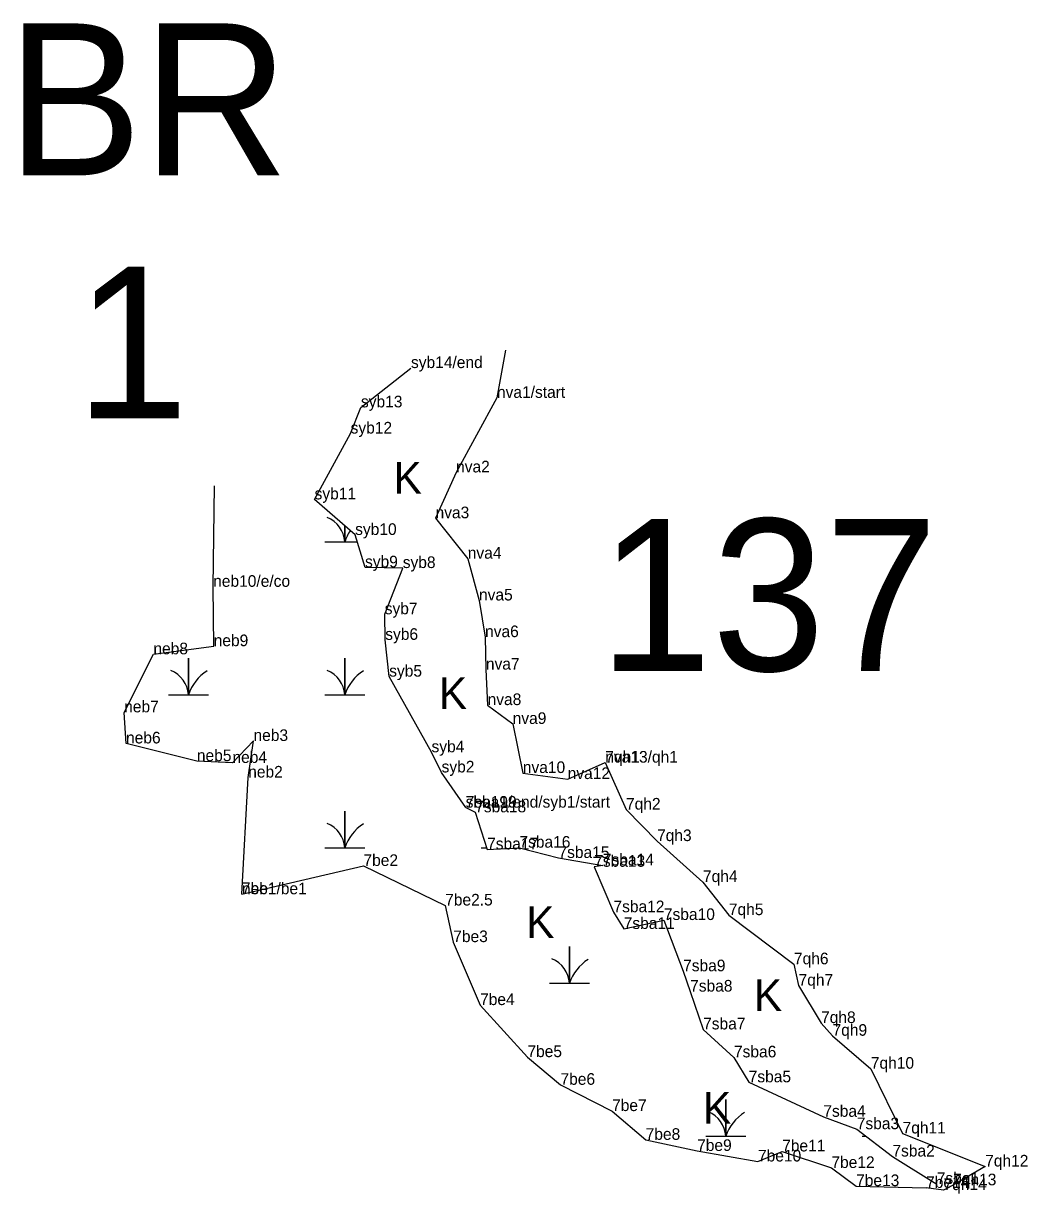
# Model space of a CAD drawing. Extents: x 2072529 to 2268796, y 436423 to 470397.
# Drawn here: x 2162217 to 2162649, y 440846 to 441349 of the extents above; entities that cross this region are included whole.
import ezdxf

# ---------------------------------------------------------------- set-up
doc = ezdxf.new("R2010")
doc.units = 0
for name, color, linetype in [('Default', 7, 'Continuous'), ('Exist Environmental Wetland Boundary', 7, 'Continuous'), ('Exist Environmental Wetland Boundary Cogo Comment', 7, 'Continuous'), ('Exist Environmental Wetland Boundary Cogo Point CELL', 7, 'Continuous'), ('Exist Hydro Jurisdictional Stream or Body of Water NEU Mitigable', 7, 'Continuous'), ('Exist Hydro Jurisdictional Stream or Body of Water NEU Mitigable Cogo Comment', 7, 'Continuous'), ('Exist Hydro Swamp or Marsh', 7, 'Continuous')]:
    doc.layers.add(name, color=color, linetype=linetype)

msp = doc.modelspace()

# ---------------------------------------------------------------- linework, layer by layer
at = {"layer": 'Exist Environmental Wetland Boundary'}
for points in [[(2162424.52, 441208.43), (2162420.88, 441187.86), (2162403.29, 441155.81), (2162394.47, 441136.1), (2162408.32, 441118.71), (2162413.16, 441100.74), (2162415.76, 441084.97), (2162416.12, 441071.01), (2162416.86, 441055.75), (2162427.64, 441047.64), (2162432, 441026.55), (2162451.3, 441023.96), (2162467.48, 441031.01)], [(2162311.18, 440974.42), (2162313.88, 441024.6), (2162316.16, 441040.32), (2162307.1, 441030.9), (2162291.81, 441031.64), (2162261.34, 441039.27), (2162260.53, 441052.64), (2162273.11, 441077.59), (2162299.04, 441081.09), (2162298.81, 441106.61), (2162299.41, 441150.05)], [(2162467.48, 441031.01), (2162476.39, 441010.82), (2162489.74, 440997.27), (2162509.49, 440979.67), (2162520.63, 440965.44), (2162548.63, 440944.3), (2162550.62, 440935.13), (2162560.29, 440919.03), (2162565.23, 440913.57), (2162581.7, 440899.4), (2162595.36, 440871.55), (2162630.87, 440857.34), (2162617.1, 440849.26), (2162612.96, 440847.21), (2162605.47, 440848.15)], [(2162311.18, 440974.42), (2162363.46, 440986.58), (2162398.6, 440969.58), (2162402.08, 440953.83), (2162413.62, 440926.76), (2162433.98, 440904.39), (2162448.21, 440892.48), (2162470.4, 440881.19), (2162484.85, 440868.81), (2162506.98, 440864.03), (2162533.16, 440859.51), (2162543.55, 440863.83), (2162564.73, 440856.71), (2162575.36, 440848.91), (2162605.47, 440848.15)]]:
    msp.add_lwpolyline(points, dxfattribs=at)
at = {"layer": 'Exist Environmental Wetland Boundary Cogo Point CELL'}
for p, q in [((2162383.9, 441200.68), (2162383.9, 441200.68)), ((2162362.38, 441183.78), (2162362.38, 441183.78)), ((2162420.88, 441187.86), (2162420.88, 441187.86)), ((2162357.94, 441172.54), (2162357.94, 441172.54)), ((2162403.29, 441155.81), (2162403.29, 441155.81)), ((2162342.43, 441144.2), (2162342.43, 441144.2)), ((2162394.47, 441136.1), (2162394.47, 441136.1)), ((2162359.88, 441128.92), (2162359.88, 441128.92)), ((2162408.32, 441118.71), (2162408.32, 441118.71)), ((2162364.13, 441114.97), (2162364.13, 441114.97)), ((2162380.35, 441114.69), (2162380.35, 441114.69)), ((2162298.81, 441106.61), (2162298.81, 441106.61)), ((2162413.16, 441100.74), (2162413.16, 441100.74)), ((2162372.6, 441094.83), (2162372.6, 441094.83)), ((2162372.83, 441083.8), (2162372.83, 441083.8)), ((2162415.76, 441084.97), (2162415.76, 441084.97)), ((2162273.11, 441077.59), (2162273.11, 441077.59)), ((2162299.04, 441081.09), (2162299.04, 441081.09)), ((2162374.52, 441068), (2162374.52, 441068)), ((2162416.12, 441071.01), (2162416.12, 441071.01)), ((2162260.53, 441052.64), (2162260.53, 441052.64)), ((2162416.86, 441055.75), (2162416.86, 441055.75)), ((2162427.64, 441047.64), (2162427.64, 441047.64)), ((2162261.34, 441039.27), (2162261.34, 441039.27)), ((2162316.16, 441040.32), (2162316.16, 441040.32)), ((2162392.74, 441035.48), (2162392.74, 441035.48)), ((2162291.81, 441031.64), (2162291.81, 441031.64)), ((2162307.1, 441030.9), (2162307.1, 441030.9)), ((2162467.48, 441031.01), (2162467.48, 441031.01)), ((2162467.48, 441031.01), (2162467.48, 441031.01)), ((2162313.88, 441024.6), (2162313.88, 441024.6)), ((2162397.07, 441026.79), (2162397.07, 441026.79)), ((2162432, 441026.55), (2162432, 441026.55)), ((2162451.3, 441023.96), (2162451.3, 441023.96)), ((2162407.42, 441011.66), (2162407.42, 441011.66)), ((2162407.42, 441011.66), (2162407.42, 441011.66)), ((2162411.53, 441009.65), (2162411.53, 441009.65)), ((2162476.39, 441010.82), (2162476.39, 441010.82)), ((2162489.74, 440997.27), (2162489.74, 440997.27)), ((2162416.63, 440993.68), (2162416.63, 440993.68)), ((2162430.53, 440994.44), (2162430.53, 440994.44)), ((2162447.33, 440990.02), (2162447.33, 440990.02)), ((2162466.44, 440986.84), (2162466.44, 440986.84)), ((2162363.46, 440986.58), (2162363.46, 440986.58)), ((2162462.71, 440986.23), (2162462.71, 440986.23)), ((2162509.49, 440979.67), (2162509.49, 440979.67)), ((2162311.18, 440974.42), (2162311.18, 440974.42)), ((2162311.18, 440974.42), (2162311.18, 440974.42)), ((2162398.6, 440969.58), (2162398.6, 440969.58)), ((2162470.99, 440966.69), (2162470.99, 440966.69)), ((2162492.68, 440963.34), (2162492.68, 440963.34)), ((2162520.63, 440965.44), (2162520.63, 440965.44)), ((2162475.4, 440959.5), (2162475.4, 440959.5)), ((2162402.08, 440953.83), (2162402.08, 440953.83)), ((2162548.63, 440944.3), (2162548.63, 440944.3)), ((2162500.94, 440941.29), (2162500.94, 440941.29)), ((2162503.97, 440932.57), (2162503.97, 440932.57)), ((2162550.62, 440935.13), (2162550.62, 440935.13)), ((2162413.62, 440926.76), (2162413.62, 440926.76)), ((2162509.54, 440916.29), (2162509.54, 440916.29)), ((2162560.29, 440919.03), (2162560.29, 440919.03)), ((2162565.23, 440913.57), (2162565.23, 440913.57)), ((2162433.98, 440904.39), (2162433.98, 440904.39)), ((2162522.83, 440904.27), (2162522.83, 440904.27)), ((2162581.7, 440899.4), (2162581.7, 440899.4)), ((2162448.21, 440892.48), (2162448.21, 440892.48)), ((2162529.16, 440893.55), (2162529.16, 440893.55)), ((2162470.4, 440881.19), (2162470.4, 440881.19)), ((2162561.27, 440878.71), (2162561.27, 440878.71)), ((2162575.64, 440873.39), (2162575.64, 440873.39)), ((2162595.36, 440871.55), (2162595.36, 440871.55)), ((2162484.85, 440868.81), (2162484.85, 440868.81)), ((2162506.98, 440864.03), (2162506.98, 440864.03)), ((2162543.55, 440863.83), (2162543.55, 440863.83)), ((2162590.97, 440861.64), (2162590.97, 440861.64)), ((2162533.16, 440859.51), (2162533.16, 440859.51)), ((2162564.73, 440856.71), (2162564.73, 440856.71)), ((2162630.87, 440857.34), (2162630.87, 440857.34)), ((2162575.36, 440848.91), (2162575.36, 440848.91)), ((2162605.47, 440848.15), (2162605.47, 440848.15)), ((2162610.05, 440849.82), (2162610.05, 440849.82)), ((2162612.96, 440847.21), (2162612.96, 440847.21)), ((2162617.1, 440849.26), (2162617.1, 440849.26))]:
    msp.add_line(p, q, dxfattribs=at)
at = {"layer": 'Exist Hydro Jurisdictional Stream or Body of Water NEU Mitigable'}
for points in [[(2162407.42, 441011.66), (2162397.07, 441026.79), (2162392.74, 441035.48), (2162374.52, 441068), (2162372.83, 441083.8), (2162372.6, 441094.83), (2162380.35, 441114.69), (2162364.13, 441114.97), (2162359.88, 441128.92), (2162342.43, 441144.2), (2162357.94, 441172.54), (2162362.38, 441183.78), (2162383.9, 441200.68)], [(2162407.42, 441011.66), (2162411.53, 441009.65), (2162416.63, 440993.68), (2162430.53, 440994.44), (2162447.33, 440990.02), (2162466.44, 440986.84), (2162462.71, 440986.23), (2162470.99, 440966.69), (2162475.4, 440959.5), (2162492.68, 440963.34), (2162500.94, 440941.29), (2162503.97, 440932.57), (2162509.54, 440916.29), (2162522.83, 440904.27), (2162529.16, 440893.55), (2162561.27, 440878.71), (2162575.64, 440873.39), (2162590.97, 440861.64), (2162610.05, 440849.82)]]:
    msp.add_lwpolyline(points, dxfattribs=at)
at = {"layer": 'Exist Hydro Swamp or Marsh'}
for points in [[(2162346.84, 441126.01), (2162355.44, 441126.01), (2162355.44, 441132.81)], [(2162355.44, 441132.81), (2162355.44, 441126.01), (2162360.77, 441126.01)], [(2162279.59, 441060.21), (2162288.19, 441060.21), (2162288.19, 441075.99), (2162288.19, 441060.21), (2162296.79, 441060.21)], [(2162346.84, 441060.21), (2162355.44, 441060.21), (2162355.44, 441075.99), (2162355.44, 441060.21), (2162364.04, 441060.21)], [(2162346.84, 440994.41), (2162355.44, 440994.41), (2162355.44, 441010.19), (2162355.44, 440994.41), (2162364.04, 440994.41)], [(2162414.09, 440994.41), (2162416.39, 440994.41)], [(2162443.5, 440936.17), (2162452.1, 440936.17), (2162452.1, 440951.95), (2162452.1, 440936.17), (2162460.7, 440936.17)], [(2162510.75, 440870.37), (2162519.35, 440870.37), (2162519.35, 440886.15), (2162519.35, 440870.37), (2162527.95, 440870.37)], [(2162578, 440870.37), (2162579.58, 440870.37)]]:
    msp.add_lwpolyline(points, dxfattribs=at)
for centre, radius, start, end in [((2162343.18, 441125.12), 12.3, 4.1403, 67.535), ((2162373.68, 441119.95), 19.22, 145.8011, 161.6222), ((2162275.93, 441059.32), 12.3, 4.1403, 67.535), ((2162306.43, 441054.15), 19.22, 122.1274, 161.6222), ((2162343.18, 441059.32), 12.3, 4.1403, 67.535), ((2162373.68, 441054.15), 19.22, 122.1274, 161.6222), ((2162343.18, 440993.52), 12.3, 4.1403, 67.535), ((2162373.68, 440988.35), 19.22, 122.1274, 161.6222), ((2162439.83, 440935.28), 12.3, 4.1403, 67.535), ((2162470.34, 440930.11), 19.22, 122.1274, 161.6222), ((2162507.08, 440869.48), 12.3, 4.1403, 67.535), ((2162537.59, 440864.31), 19.22, 122.1274, 161.6222)]:
    msp.add_arc(centre, radius, start, end, dxfattribs=at)

# ---------------------------------------------------------------- texts
at = {"layer": 'Default'}
for s, p in [('BR', (2162210.02, 441283.55)), ('1', (2162239.58, 441179)), ('137', (2162464.76, 441070.48))]:
    msp.add_text(s, height=65.34, dxfattribs=at).set_placement(p)
at = {"layer": 'Exist Environmental Wetland Boundary Cogo Comment'}
for s, p in [('nva1/start', (2162420.88, 441187.86)), ('nva2', (2162403.29, 441155.81)), ('nva3', (2162394.47, 441136.1)), ('nva4', (2162408.32, 441118.71)), ('neb10/e/co', (2162298.81, 441106.61)), ('nva5', (2162413.16, 441100.74)), ('nva6', (2162415.76, 441084.97)), ('neb8', (2162273.11, 441077.59)), ('neb9', (2162299.04, 441081.09)), ('nva7', (2162416.12, 441071.01)), ('neb7', (2162260.53, 441052.64)), ('nva8', (2162416.86, 441055.75)), ('nva9', (2162427.64, 441047.64)), ('neb6', (2162261.34, 441039.27)), ('neb3', (2162316.16, 441040.32)), ('neb5', (2162291.81, 441031.64)), ('neb4', (2162307.1, 441030.9)), ('7qh1', (2162467.48, 441031.01)), ('nva13/qh1', (2162467.48, 441031.01)), ('neb2', (2162313.88, 441024.6)), ('nva10', (2162432, 441026.55)), ('nva12', (2162451.3, 441023.96)), ('7qh3', (2162489.74, 440997.27)), ('7be2', (2162363.46, 440986.58)), ('7qh4', (2162509.49, 440979.67)), ('neb1/be1', (2162311.18, 440974.42)), ('7be2.5', (2162398.6, 440969.58)), ('7qh5', (2162520.63, 440965.44)), ('7be3', (2162402.08, 440953.83)), ('7qh6', (2162548.63, 440944.3)), ('7qh7', (2162550.62, 440935.13)), ('7be4', (2162413.62, 440926.76)), ('7qh8', (2162560.29, 440919.03)), ('7qh9', (2162565.23, 440913.57)), ('7be5', (2162433.98, 440904.39)), ('7qh10', (2162581.7, 440899.4)), ('7be6', (2162448.21, 440892.48)), ('7be7', (2162470.4, 440881.19)), ('7qh11', (2162595.36, 440871.55)), ('7be8', (2162484.85, 440868.81)), ('7be9', (2162506.98, 440864.03)), ('7be11', (2162543.55, 440863.83)), ('7be10', (2162533.16, 440859.51)), ('7be12', (2162564.73, 440856.71)), ('7qh12', (2162630.87, 440857.34)), ('7be13', (2162575.36, 440848.91)), ('7be14', (2162605.47, 440848.15)), ('7qh14', (2162612.96, 440847.21))]:
    msp.add_text(s, height=5, dxfattribs=at).set_placement(p)
at = {"layer": 'Exist Hydro Jurisdictional Stream or Body of Water NEU Mitigable Cogo Comment'}
for s, p in [('syb14/end', (2162383.9, 441200.68)), ('syb13', (2162362.38, 441183.78)), ('syb12', (2162357.94, 441172.54)), ('syb11', (2162342.43, 441144.2)), ('syb10', (2162359.88, 441128.92)), ('syb9', (2162364.13, 441114.97)), ('syb8', (2162380.35, 441114.69)), ('syb7', (2162372.6, 441094.83)), ('syb6', (2162372.83, 441083.8)), ('syb5', (2162374.52, 441068)), ('syb4', (2162392.74, 441035.48)), ('syb2', (2162397.07, 441026.79)), ('sba19/end/syb1/start', (2162407.42, 441011.66)), ('7sba19', (2162407.42, 441011.66)), ('7sba18', (2162411.53, 441009.65)), ('7qh2', (2162476.39, 441010.82)), ('7sba17', (2162416.63, 440993.68)), ('7sba16', (2162430.53, 440994.44)), ('7sba15', (2162447.33, 440990.02)), ('7sba14', (2162466.44, 440986.84)), ('7sba13', (2162462.71, 440986.23)), ('7be1', (2162311.16, 440974.48)), ('7sba12', (2162470.99, 440966.69)), ('7sba10', (2162492.68, 440963.34)), ('7sba11', (2162475.4, 440959.5)), ('7sba9', (2162500.94, 440941.29)), ('7sba8', (2162503.97, 440932.57)), ('7sba7', (2162509.54, 440916.29)), ('7sba6', (2162522.83, 440904.27)), ('7sba5', (2162529.16, 440893.55)), ('7sba4', (2162561.27, 440878.71)), ('7sba3', (2162575.64, 440873.39)), ('7sba2', (2162590.97, 440861.64)), ('7sba1', (2162610.05, 440849.82)), ('7qh13', (2162617.1, 440849.26))]:
    msp.add_text(s, height=5, dxfattribs=at).set_placement(p)
at = {"layer": 'Exist Hydro Swamp or Marsh'}
for p in [(2162376.4, 441146.73), (2162395.89, 441054.04), (2162433.45, 440955.63), (2162531.38, 440924.26), (2162509.51, 440875.77)]:
    msp.add_text('K', height=13.6, dxfattribs=at).set_placement(p)

doc.saveas('drawing.dxf')
